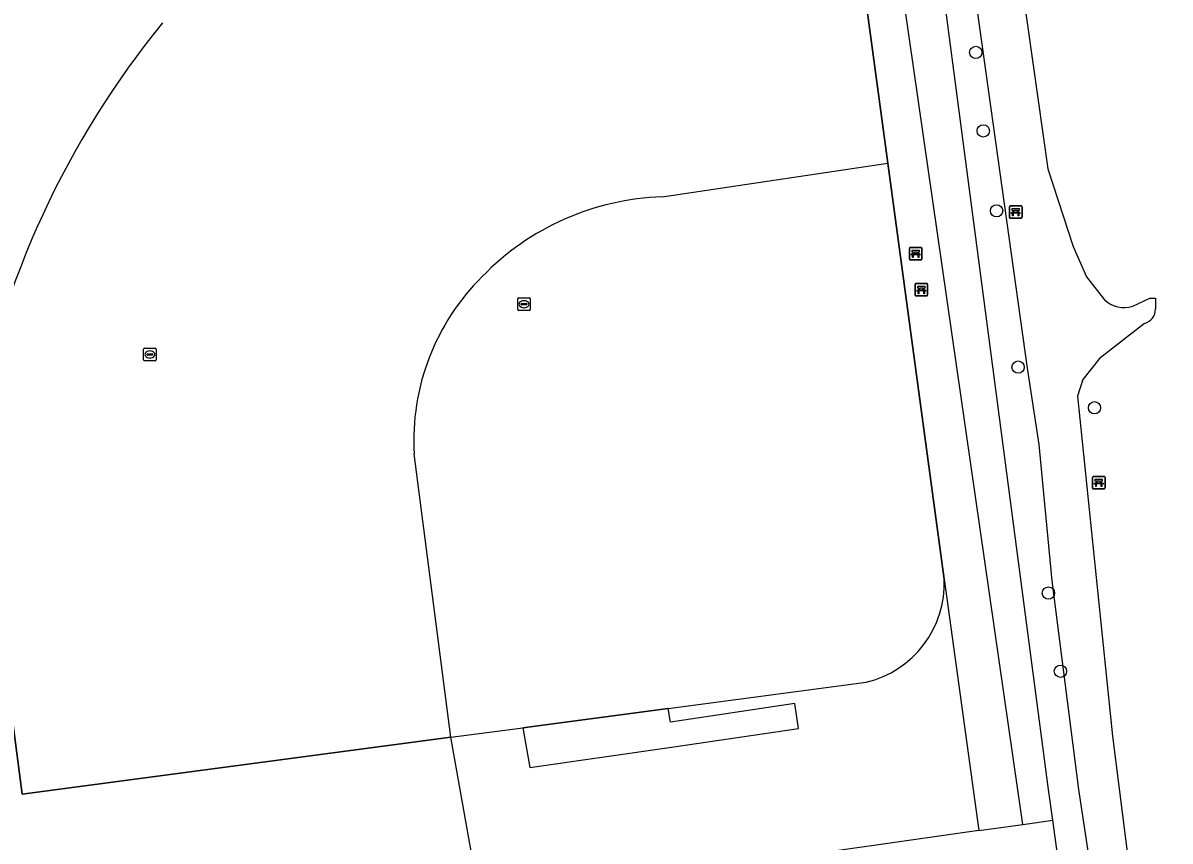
# Model space of a CAD drawing. Extents: x 162157 to 163165, y 378998 to 380775.
# Drawn here: x 162318.7 to 162409.9, y 379745.9 to 379811 of the extents above; entities that cross this region are included whole.
import ezdxf

# ---------------------------------------------------------------- set-up
doc = ezdxf.new("R2010")
doc.units = 0
for name, color, linetype in [('IMGEO_Bank', 7, 'Continuous'), ('IMGEO_Boom', 7, 'Continuous'), ('IMGEO_Gemengd_bos', 7, 'Continuous'), ('IMGEO_Groenvoorziening', 7, 'Continuous'), ('IMGEO_Hek', 7, 'Continuous'), ('IMGEO_Rijbaan_lokaal_onverhard', 7, 'Continuous'), ('IMGEO_Voetpad_open', 7, 'Continuous'), ('IMGEO_Waterleidingput', 7, 'Continuous')]:
    doc.layers.add(name, color=color, linetype=linetype)

msp = doc.modelspace()

# ---------------------------------------------------------------- linework, layer by layer
at = {"layer": 'IMGEO_Bank'}
for p, q in [((162397.16, 379795.495), (162397.16, 379796.336)), ((162397.16, 379796.336), (162397.16, 379795.495)), ((162397.235, 379796.42), (162398.076, 379796.42)), ((162398.076, 379796.42), (162397.235, 379796.42)), ((162397.857, 379795.818), (162397.464, 379795.818)), ((162397.469, 379795.926), (162397.469, 379796.032)), ((162397.513, 379796.032), (162397.513, 379795.926)), ((162397.801, 379796.038), (162397.519, 379796.038)), ((162397.519, 379795.92), (162397.801, 379795.92)), ((162397.807, 379795.926), (162397.807, 379796.032)), ((162397.851, 379796.032), (162397.851, 379795.926)), ((162398.16, 379796.345), (162398.16, 379795.504)), ((162398.16, 379795.504), (162398.16, 379796.345)), ((162398.085, 379795.42), (162397.244, 379795.42)), ((162397.244, 379795.42), (162398.085, 379795.42)), ((162389.203, 379792.183), (162389.203, 379793.024)), ((162389.203, 379793.024), (162389.203, 379792.183)), ((162389.278, 379793.108), (162390.119, 379793.108)), ((162390.119, 379793.108), (162389.278, 379793.108)), ((162390.203, 379793.033), (162390.203, 379792.192)), ((162390.203, 379792.192), (162390.203, 379793.033)), ((162390.128, 379792.108), (162389.287, 379792.108)), ((162389.287, 379792.108), (162390.128, 379792.108)), ((162389.9, 379792.506), (162389.507, 379792.506)), ((162389.512, 379792.614), (162389.512, 379792.72)), ((162389.556, 379792.72), (162389.556, 379792.614)), ((162389.844, 379792.726), (162389.562, 379792.726)), ((162389.562, 379792.608), (162389.844, 379792.608)), ((162389.85, 379792.614), (162389.85, 379792.72)), ((162389.894, 379792.72), (162389.894, 379792.614)), ((162389.731, 379790.242), (162390.572, 379790.242)), ((162390.572, 379790.242), (162389.731, 379790.242)), ((162389.656, 379789.317), (162389.656, 379790.158)), ((162389.656, 379790.158), (162389.656, 379789.317)), ((162390.353, 379789.64), (162389.96, 379789.64)), ((162389.965, 379789.748), (162389.965, 379789.854)), ((162390.009, 379789.854), (162390.009, 379789.748)), ((162390.297, 379789.86), (162390.015, 379789.86)), ((162390.015, 379789.742), (162390.297, 379789.742)), ((162390.303, 379789.748), (162390.303, 379789.854)), ((162390.347, 379789.854), (162390.347, 379789.748)), ((162390.656, 379790.167), (162390.656, 379789.326)), ((162390.656, 379789.326), (162390.656, 379790.167)), ((162390.581, 379789.242), (162389.74, 379789.242)), ((162389.74, 379789.242), (162390.581, 379789.242)), ((162403.762, 379773.971), (162403.762, 379774.812)), ((162403.762, 379774.812), (162403.762, 379773.971)), ((162403.837, 379774.896), (162404.678, 379774.896)), ((162404.678, 379774.896), (162403.837, 379774.896)), ((162404.762, 379774.821), (162404.762, 379773.98)), ((162404.762, 379773.98), (162404.762, 379774.821)), ((162404.687, 379773.896), (162403.846, 379773.896)), ((162403.846, 379773.896), (162404.687, 379773.896)), ((162404.459, 379774.294), (162404.066, 379774.294)), ((162404.071, 379774.402), (162404.071, 379774.508)), ((162404.115, 379774.508), (162404.115, 379774.402)), ((162404.403, 379774.514), (162404.121, 379774.514)), ((162404.121, 379774.396), (162404.403, 379774.396)), ((162404.409, 379774.402), (162404.409, 379774.508)), ((162404.453, 379774.508), (162404.453, 379774.402))]:
    msp.add_line(p, q, dxfattribs=at)
for points in [[(162397.407, 379795.818), (162397.265, 379795.818), (162397.377, 379795.92), (162397.463, 379795.92)], [(162397.463, 379796.038), (162397.377, 379796.038), (162397.377, 379796.199), (162397.94, 379796.199), (162397.94, 379796.038), (162397.857, 379796.038)], [(162397.457, 379795.811), (162397.457, 379795.604), (162397.414, 379795.604), (162397.414, 379795.811)], [(162397.857, 379795.92), (162397.94, 379795.92), (162398.052, 379795.818), (162397.913, 379795.818)], [(162397.907, 379795.811), (162397.907, 379795.604), (162397.863, 379795.604), (162397.863, 379795.811)], [(162389.45, 379792.506), (162389.308, 379792.506), (162389.42, 379792.608), (162389.506, 379792.608)], [(162389.506, 379792.726), (162389.42, 379792.726), (162389.42, 379792.887), (162389.983, 379792.887), (162389.983, 379792.726), (162389.9, 379792.726)], [(162389.5, 379792.499), (162389.5, 379792.292), (162389.457, 379792.292), (162389.457, 379792.499)], [(162389.9, 379792.608), (162389.983, 379792.608), (162390.095, 379792.506), (162389.956, 379792.506)], [(162389.95, 379792.499), (162389.95, 379792.292), (162389.906, 379792.292), (162389.906, 379792.499)], [(162389.903, 379789.64), (162389.761, 379789.64), (162389.873, 379789.742), (162389.959, 379789.742)], [(162389.959, 379789.86), (162389.873, 379789.86), (162389.873, 379790.021), (162390.436, 379790.021), (162390.436, 379789.86), (162390.353, 379789.86)], [(162389.953, 379789.633), (162389.953, 379789.426), (162389.91, 379789.426), (162389.91, 379789.633)], [(162390.353, 379789.742), (162390.436, 379789.742), (162390.548, 379789.64), (162390.409, 379789.64)], [(162390.403, 379789.633), (162390.403, 379789.426), (162390.359, 379789.426), (162390.359, 379789.633)], [(162404.009, 379774.294), (162403.867, 379774.294), (162403.979, 379774.396), (162404.065, 379774.396)], [(162404.065, 379774.514), (162403.979, 379774.514), (162403.979, 379774.675), (162404.542, 379774.675), (162404.542, 379774.514), (162404.459, 379774.514)], [(162404.059, 379774.287), (162404.059, 379774.08), (162404.016, 379774.08), (162404.016, 379774.287)], [(162404.459, 379774.396), (162404.542, 379774.396), (162404.654, 379774.294), (162404.515, 379774.294)], [(162404.509, 379774.287), (162404.509, 379774.08), (162404.465, 379774.08), (162404.465, 379774.287)]]:
    msp.add_lwpolyline(points, dxfattribs=at)
for centre, radius, start, end in [((162397.238, 379796.342), 0.0779, 92.4484, 184.28452), ((162397.238, 379796.342), 0.0779, 92.4484, 184.28452), ((162397.407, 379795.811), 0.00671, 2.89567, 87.10433), ((162397.464, 379795.811), 0.00671, 92.89567, 177.10433), ((162397.462, 379796.031), 0.00671, 2.89567, 87.10433), ((162397.462, 379795.927), 0.00671, 272.89567, 357.10433), ((162397.519, 379796.031), 0.00671, 92.89567, 177.10433), ((162397.519, 379795.927), 0.00671, 182.89567, 267.10433), ((162397.801, 379796.031), 0.00671, 2.89567, 87.10433), ((162397.801, 379795.927), 0.00671, 272.89567, 357.10433), ((162397.858, 379796.031), 0.00671, 92.89567, 177.10433), ((162397.858, 379795.927), 0.00671, 182.89567, 267.10433), ((162397.856, 379795.811), 0.00671, 2.89567, 87.10433), ((162397.913, 379795.811), 0.00671, 92.89567, 177.10433), ((162398.082, 379796.342), 0.0779, 2.4484, 94.28452), ((162398.082, 379796.342), 0.0779, 2.4484, 94.28452), ((162397.238, 379795.498), 0.0779, 182.4484, 274.28452), ((162397.238, 379795.498), 0.0779, 182.4484, 274.28452), ((162398.082, 379795.498), 0.0779, 272.4484, 4.28452), ((162398.082, 379795.498), 0.0779, 272.4484, 4.28452), ((162389.281, 379793.03), 0.0779, 92.4484, 184.28452), ((162389.281, 379793.03), 0.0779, 92.4484, 184.28452), ((162390.125, 379793.03), 0.0779, 2.4484, 94.28452), ((162390.125, 379793.03), 0.0779, 2.4484, 94.28452), ((162389.281, 379792.186), 0.0779, 182.4484, 274.28452), ((162389.281, 379792.186), 0.0779, 182.4484, 274.28452), ((162389.45, 379792.499), 0.00671, 2.89567, 87.10433), ((162389.507, 379792.499), 0.00671, 92.89567, 177.10433), ((162389.505, 379792.719), 0.00671, 2.89567, 87.10433), ((162389.505, 379792.615), 0.00671, 272.89567, 357.10433), ((162389.562, 379792.719), 0.00671, 92.89567, 177.10433), ((162389.562, 379792.615), 0.00671, 182.89567, 267.10433), ((162389.844, 379792.719), 0.00671, 2.89567, 87.10433), ((162389.844, 379792.615), 0.00671, 272.89567, 357.10433), ((162389.901, 379792.719), 0.00671, 92.89567, 177.10433), ((162389.901, 379792.615), 0.00671, 182.89567, 267.10433), ((162389.899, 379792.499), 0.00671, 2.89567, 87.10433), ((162389.956, 379792.499), 0.00671, 92.89567, 177.10433), ((162390.125, 379792.186), 0.0779, 272.4484, 4.28452), ((162390.125, 379792.186), 0.0779, 272.4484, 4.28452), ((162389.734, 379790.164), 0.0779, 92.4484, 184.28452), ((162389.734, 379790.164), 0.0779, 92.4484, 184.28452), ((162390.578, 379790.164), 0.0779, 2.4484, 94.28452), ((162390.578, 379790.164), 0.0779, 2.4484, 94.28452), ((162389.734, 379789.32), 0.0779, 182.4484, 274.28452), ((162389.734, 379789.32), 0.0779, 182.4484, 274.28452), ((162389.903, 379789.633), 0.00671, 2.89567, 87.10433), ((162389.96, 379789.633), 0.00671, 92.89567, 177.10433), ((162389.958, 379789.853), 0.00671, 2.89567, 87.10433), ((162389.958, 379789.749), 0.00671, 272.89567, 357.10433), ((162390.015, 379789.853), 0.00671, 92.89567, 177.10433), ((162390.015, 379789.749), 0.00671, 182.89567, 267.10433), ((162390.297, 379789.853), 0.00671, 2.89567, 87.10433), ((162390.297, 379789.749), 0.00671, 272.89567, 357.10433), ((162390.354, 379789.853), 0.00671, 92.89567, 177.10433), ((162390.354, 379789.749), 0.00671, 182.89567, 267.10433), ((162390.352, 379789.633), 0.00671, 2.89567, 87.10433), ((162390.409, 379789.633), 0.00671, 92.89567, 177.10433), ((162390.578, 379789.32), 0.0779, 272.4484, 4.28452), ((162390.578, 379789.32), 0.0779, 272.4484, 4.28452), ((162403.84, 379774.818), 0.0779, 92.4484, 184.28452), ((162403.84, 379774.818), 0.0779, 92.4484, 184.28452), ((162404.684, 379774.818), 0.0779, 2.4484, 94.28452), ((162404.684, 379774.818), 0.0779, 2.4484, 94.28452), ((162403.84, 379773.974), 0.0779, 182.4484, 274.28452), ((162403.84, 379773.974), 0.0779, 182.4484, 274.28452), ((162404.009, 379774.287), 0.00671, 2.89567, 87.10433), ((162404.066, 379774.287), 0.00671, 92.89567, 177.10433), ((162404.064, 379774.507), 0.00671, 2.89567, 87.10433), ((162404.064, 379774.403), 0.00671, 272.89567, 357.10433), ((162404.121, 379774.507), 0.00671, 92.89567, 177.10433), ((162404.121, 379774.403), 0.00671, 182.89567, 267.10433), ((162404.403, 379774.507), 0.00671, 2.89567, 87.10433), ((162404.403, 379774.403), 0.00671, 272.89567, 357.10433), ((162404.46, 379774.507), 0.00671, 92.89567, 177.10433), ((162404.46, 379774.403), 0.00671, 182.89567, 267.10433), ((162404.458, 379774.287), 0.00671, 2.89567, 87.10433), ((162404.515, 379774.287), 0.00671, 92.89567, 177.10433), ((162404.684, 379773.974), 0.0779, 272.4484, 4.28452), ((162404.684, 379773.974), 0.0779, 272.4484, 4.28452)]:
    msp.add_arc(centre, radius, start, end, dxfattribs=at)
at = {"layer": 'IMGEO_Boom'}
for centre in [(162394.485, 379808.616), (162395.084, 379802.366), (162396.14, 379796.013), (162397.847, 379783.586), (162403.923, 379780.354), (162400.26, 379765.621), (162401.215, 379759.395)]:
    msp.add_circle(centre, 0.489, dxfattribs=at)
at = {"layer": 'IMGEO_Gemengd_bos'}
for points in [[(162398.215, 379747.217), (162400.603, 379747.548)], [(162401.783, 379739.021), (162400.603, 379747.548)], [(162394.719, 379746.733), (162356.459, 379741.275)], [(162394.719, 379746.733), (162398.215, 379747.217)]]:
    msp.add_lwpolyline(points, dxfattribs=at)
at = {"layer": 'IMGEO_Groenvoorziening'}
for points in [[(162400.603, 379747.548), (162400.263, 379750), (162391.942, 379813.233), (162386.534, 379853.639), (162371.684, 379964.606)], [(162398.215, 379747.217), (162384.281, 379843.865)], [(162370.632, 379835.13), (162382.49, 379836.84), (162387.495, 379799.808)], [(162369.55, 379797.123), (162387.495, 379799.808)], [(162387.495, 379799.808), (162391.042, 379773.564), (162391.981, 379766.71)], [(162352.739, 379754.146), (162318.652, 379749.629), (162314.877, 379778.556)], [(162352.739, 379754.146), (162349.827, 379776.699)], [(162391.981, 379766.71), (162394.719, 379746.733)], [(162370.017, 379756.436), (162385.765, 379758.522)], [(162352.739, 379754.146), (162358.478, 379754.906)], [(162354.391, 379744.94), (162352.739, 379754.146)]]:
    msp.add_lwpolyline(points, dxfattribs=at)
for centre, radius, start, end in [((162385.264, 379765.734), 71.546, 140.79534, 169.67568), ((162370.265, 379776.177), 20.959, 91.9539, 135.8083), ((162368.182, 379777.732), 18.384, 134.76083, 183.2214), ((162383.867, 379766.416), 8.119, 283.518, 2.07339)]:
    msp.add_arc(centre, radius, start, end, dxfattribs=at)
at = {"layer": 'IMGEO_Hek'}
for points in [[(162400.603, 379747.548), (162400.263, 379750), (162391.942, 379813.233), (162386.534, 379853.639)], [(162387.495, 379799.808), (162382.49, 379836.84), (162370.632, 379835.13)], [(162391.042, 379773.564), (162387.495, 379799.808)], [(162314.877, 379778.556), (162318.652, 379749.629), (162352.739, 379754.146)], [(162391.981, 379766.71), (162391.042, 379773.564)], [(162370.017, 379756.436), (162385.765, 379758.522)], [(162358.478, 379754.906), (162370.017, 379756.436)], [(162352.739, 379754.146), (162358.478, 379754.906)], [(162401.783, 379739.021), (162400.603, 379747.548)]]:
    msp.add_lwpolyline(points, dxfattribs=at)
for centre, radius, start, end in [((162385.264, 379765.734), 71.546, 140.79534, 169.67568), ((162383.867, 379766.416), 8.119, 283.518, 2.07339)]:
    msp.add_arc(centre, radius, start, end, dxfattribs=at)
at = {"layer": 'IMGEO_Rijbaan_lokaal_onverhard'}
for points in [[(162403.9, 379697.219), (162404.509, 379697.493), (162405.382, 379698.152), (162406.603, 379699.412), (162406.857, 379699.674), (162407.427, 379700.529), (162407.743, 379701.432), (162408.085, 379703.181), (162408.289, 379704.226), (162408.362, 379710.922), (162407.433, 379718.658), (162402.674, 379750), (162400.562, 379766.602), (162399.53, 379777.438), (162398.595, 379783.512), (162394.073, 379815.929), (162388.914, 379854.445), (162387.247, 379866.948), (162383.975, 379890.989), (162369.543, 380000.044), (162352.327, 380129.869), (162352.7, 380129.905)], [(162389.992, 379872.213), (162390.641, 379864.846), (162391.836, 379856.426), (162395.435, 379833.106), (162400.216, 379799.347), (162402.219, 379793.189), (162403.277, 379790.769), (162404.707, 379788.934)], [(162406.962, 379788.425), (162408.326, 379789.067), (162408.772, 379789.073), (162408.771, 379788.209)], [(162407.905, 379787.067), (162404.332, 379784.268), (162402.997, 379782.608), (162402.579, 379781.281), (162405.355, 379754.235), (162407.918, 379733.942), (162410.93, 379712.277)]]:
    msp.add_lwpolyline(points, dxfattribs=at)
for centre, radius, start, end in [((162406.268, 379790.6), 2.283, 226.85827, 287.70238), ((162407.61, 379788.19), 1.161, 284.70373, 0.94882)]:
    msp.add_arc(centre, radius, start, end, dxfattribs=at)
at = {"layer": 'IMGEO_Voetpad_open'}
for points in [[(162358.478, 379754.906), (162359.03, 379751.732), (162370.487, 379753.384), (162380.394, 379754.852), (162380.101, 379756.826), (162370.206, 379755.359), (162370.017, 379756.436)], [(162370.017, 379756.436), (162358.478, 379754.906)]]:
    msp.add_lwpolyline(points, dxfattribs=at)
at = {"layer": 'IMGEO_Waterleidingput'}
for p, q in [((162358.062, 379788.164), (162358.062, 379789.016)), ((162358.137, 379789.09), (162358.989, 379789.09)), ((162358.321, 379788.584), (162358.321, 379788.596)), ((162358.759, 379788.547), (162358.361, 379788.547)), ((162358.364, 379788.633), (162358.762, 379788.633)), ((162358.55, 379788.87), (162358.575, 379788.87)), ((162358.805, 379788.596), (162358.805, 379788.584)), ((162359.063, 379789.016), (162359.063, 379788.164)), ((162358.989, 379788.09), (162358.137, 379788.09)), ((162358.573, 379788.31), (162358.548, 379788.31)), ((162328.319, 379784.162), (162328.319, 379785.014)), ((162328.394, 379785.088), (162329.246, 379785.088)), ((162328.807, 379784.868), (162328.832, 379784.868)), ((162329.32, 379785.014), (162329.32, 379784.162)), ((162329.246, 379784.088), (162328.394, 379784.088)), ((162328.578, 379784.582), (162328.578, 379784.594)), ((162329.016, 379784.545), (162328.618, 379784.545)), ((162328.621, 379784.631), (162329.019, 379784.631)), ((162328.83, 379784.308), (162328.805, 379784.308)), ((162329.062, 379784.594), (162329.062, 379784.582))]:
    msp.add_line(p, q, dxfattribs=at)
for points in [[(162358.062, 379788.164), (162358.062, 379789.016)], [(162358.137, 379789.09), (162358.989, 379789.09)], [(162359.063, 379789.016), (162359.063, 379788.164)], [(162358.989, 379788.09), (162358.137, 379788.09)], [(162328.319, 379784.162), (162328.319, 379785.014)], [(162328.394, 379785.088), (162329.246, 379785.088)], [(162329.32, 379785.014), (162329.32, 379784.162)], [(162329.246, 379784.088), (162328.394, 379784.088)]]:
    msp.add_lwpolyline(points, dxfattribs=at)
for centre, radius, start, end in [((162358.139, 379789.014), 0.0765, 91.55205, 178.44795), ((162358.139, 379789.014), 0.0765, 91.55205, 178.44795), ((162358.361, 379788.593), 0.0403, 85.87752, 175.75265), ((162358.358, 379788.583), 0.0366, 178.93798, 274.71019), ((162358.762, 379788.59), 0.043, 264.86636, 352.45326), ((162358.766, 379788.595), 0.0386, 1.73085, 96.63898), ((162358.987, 379789.014), 0.0765, 1.55205, 88.44795), ((162358.987, 379789.014), 0.0765, 1.55205, 88.44795), ((162358.139, 379788.166), 0.0765, 181.55205, 268.44795), ((162358.139, 379788.166), 0.0765, 181.55205, 268.44795), ((162358.987, 379788.166), 0.0765, 271.55205, 358.44795), ((162358.987, 379788.166), 0.0765, 271.55205, 358.44795), ((162328.396, 379785.012), 0.0765, 91.55205, 178.44795), ((162328.396, 379785.012), 0.0765, 91.55205, 178.44795), ((162329.244, 379785.012), 0.0765, 1.55205, 88.44795), ((162329.244, 379785.012), 0.0765, 1.55205, 88.44795), ((162328.396, 379784.164), 0.0765, 181.55205, 268.44795), ((162328.396, 379784.164), 0.0765, 181.55205, 268.44795), ((162328.618, 379784.591), 0.0403, 85.87752, 175.75265), ((162328.615, 379784.581), 0.0366, 178.93798, 274.71019), ((162329.019, 379784.588), 0.043, 264.86636, 352.45326), ((162329.023, 379784.593), 0.0386, 1.73085, 96.63898), ((162329.244, 379784.164), 0.0765, 271.55205, 358.44795), ((162329.244, 379784.164), 0.0765, 271.55205, 358.44795)]:
    msp.add_arc(centre, radius, start, end, dxfattribs=at)
for centre, major_axis, ratio, start_param, end_param in [((162358.549, 379788.59), (-0.387, 0.002), 0.722429, 4.712389, 7.853982), ((162358.574, 379788.59), (-0.39, 0.002), 0.717154, 1.570796, 4.712389), ((162328.806, 379784.588), (-0.387, 0.002), 0.722429, 4.712389, 7.853982), ((162328.831, 379784.588), (-0.39, 0.002), 0.717154, 1.570796, 4.712389)]:
    msp.add_ellipse(centre, major_axis=major_axis, ratio=ratio, start_param=start_param, end_param=end_param, dxfattribs=at)

doc.saveas('drawing.dxf')
